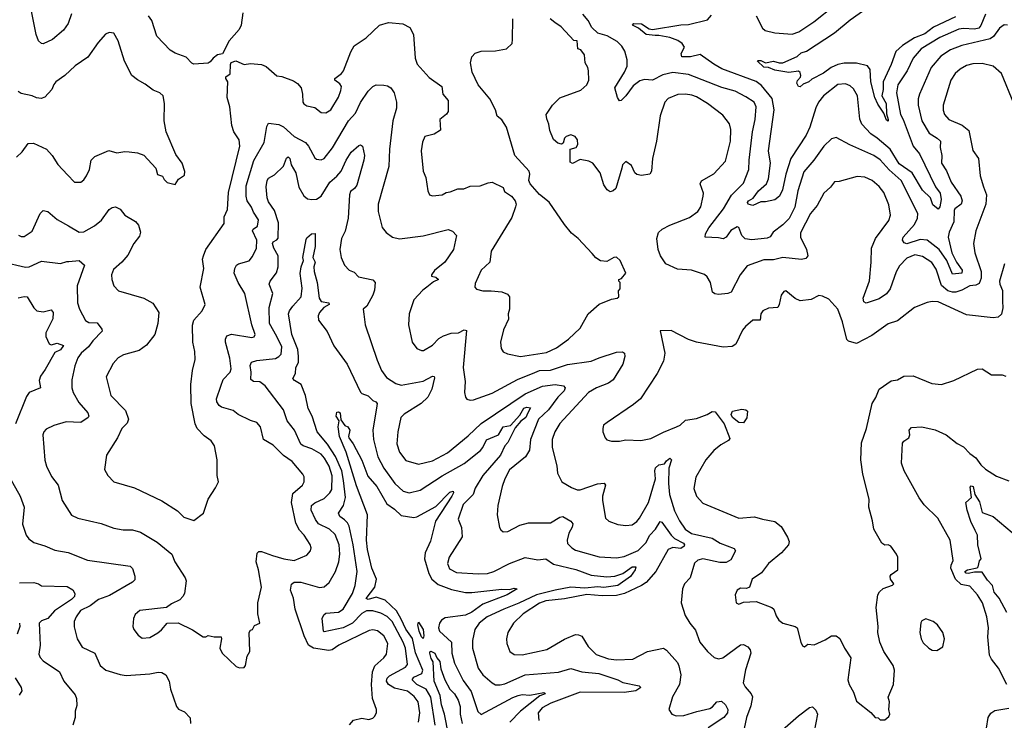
# Model space of a CAD drawing. Extents: x 1246230 to 1426786, y 660032 to 763141.
# Tile 533 of 566: x 1349126 to 1355396, y 747196 to 751660. Entities that reach past the tile are written whole.
import ezdxf

# ---------------------------------------------------------------- set-up
doc = ezdxf.new("R2010")
doc.units = 0

msp = doc.modelspace()

# ---------------------------------------------------------------- linework, layer by layer
at = {"layer": '0CON10XD'}
for points in [[(1349455, 751698), (1349433.3, 751636.7), (1349405, 751592.5), (1349335, 751532.9), (1349275, 751506.2), (1349265, 751508.8), (1349245, 751526.2), (1349230, 751565), (1349197.3, 751735)], [(1350546.1, 751703.9), (1350536, 751625), (1350522.3, 751597.7), (1350458.8, 751525), (1350416.7, 751443.3), (1350385, 751436.2), (1350356.7, 751415), (1350339.3, 751390.7), (1350325, 751382.5), (1350235, 751377.1), (1350222.2, 751382.2), (1350185, 751420.8), (1350115.7, 751445.7), (1350083.3, 751465), (1349998.6, 751555), (1349966.9, 751655), (1349945.8, 751685)], [(1353815.3, 751685), (1353855.6, 751605.6), (1353872.1, 751592.1), (1353935, 751575.4), (1354045, 751568.2), (1354086.4, 751583.6), (1354183.5, 751646.5), (1354316.7, 751753.3)], [(1355085, 751677.5), (1354945, 751612), (1354889.2, 751570.9), (1354823.8, 751545), (1354748.2, 751495), (1354705, 751456.5), (1354675.2, 751374.8), (1354623.1, 751265), (1354625.1, 751215), (1354616.2, 751175), (1354643.9, 751125), (1354645, 751061.2), (1354655.8, 751024.2), (1354655, 751013.3), (1354645, 751019.4), (1354627.8, 751065), (1354590.7, 751120.7), (1354570.8, 751165), (1354544.8, 751264.8), (1354542.4, 751342.4), (1354525, 751366.9), (1354455, 751383.9), (1354375, 751383.4), (1354335, 751374.7), (1354294, 751356), (1354245, 751319.5), (1354168.9, 751281.1), (1354150, 751265), (1354115, 751250), (1354095, 751232), (1354085, 751233.3), (1354074.3, 751255), (1354078.1, 751271.9), (1354096.8, 751293.2), (1354099.4, 751305), (1354095, 751322.5), (1354085, 751331.5), (1354022.7, 751322.7), (1353935, 751338), (1353895, 751355.4), (1353865, 751358.4), (1353823.3, 751395), (1353825, 751400), (1353845, 751400.5), (1353875, 751385.4), (1353925, 751395.4), (1353962.5, 751385), (1353985, 751385.5), (1354076.2, 751425), (1354101.7, 751448.3), (1354135, 751460), (1354315, 751576.2), (1354415, 751659.1), (1354529.4, 751740.6)], [(1349117.7, 750287.7), (1349135, 750278.8), (1349155, 750278.8), (1349205, 750312), (1349255.8, 750424.2), (1349275.9, 750444.1), (1349305, 750438.6), (1349365, 750386.2), (1349436.8, 750346.8), (1349505, 750306), (1349535, 750308), (1349602.6, 750347.4), (1349647.5, 750382.5), (1349695, 750451.2), (1349715, 750463.8), (1349735, 750466.7), (1349765, 750453.8), (1349795, 750414), (1349863.8, 750375), (1349881.7, 750351.7), (1349894.1, 750305.9), (1349888.5, 750281.5), (1349852.9, 750235), (1349815, 750160), (1349775.4, 750114.6), (1349722.4, 750067.6), (1349711.1, 750035), (1349712.5, 750005), (1349725.7, 749965), (1349755, 749932.9), (1349915.7, 749885.7), (1349974.2, 749854.2), (1350012, 749795), (1350005.7, 749725), (1349985.8, 749655), (1349932.7, 749587.3), (1349886.8, 749553.2), (1349786.2, 749525), (1349753.1, 749505), (1349721.5, 749468.5), (1349677.1, 749385), (1349705.7, 749265), (1349799.8, 749169.8), (1349819.4, 749115), (1349809.8, 749090.2), (1349776, 749055), (1349749.2, 748995), (1349678.8, 748885), (1349666.7, 748795), (1349686.7, 748755), (1349726.1, 748716.1), (1349856.6, 748676.6), (1350030, 748595), (1350130.3, 748530.3), (1350170.3, 748490.3), (1350235, 748470), (1350296.2, 748515), (1350326.2, 748605), (1350372.4, 748677.6), (1350391.2, 748715), (1350382.9, 748755), (1350384, 748855), (1350366.2, 748945), (1350345, 748976.7), (1350299.7, 749009.7), (1350255.4, 749055.4), (1350243.6, 749085), (1350217.5, 749215), (1350216.4, 749335), (1350225.5, 749424.5), (1350242.5, 749495), (1350240.8, 749545), (1350228.9, 749605), (1350226.4, 749713.6), (1350235, 749746), (1350288, 749805), (1350305.8, 749845), (1350275.8, 749955.8), (1350298.1, 750075), (1350290.6, 750135), (1350295.6, 750155), (1350310.8, 750195), (1350427.5, 750362.5), (1350426.7, 750405), (1350449.8, 750450.2), (1350455, 750560), (1350528.2, 750855), (1350522.9, 750895), (1350489.4, 750945), (1350475.5, 750985), (1350464.4, 751105), (1350446.7, 751165), (1350452, 751265), (1350437.5, 751285), (1350437.5, 751295), (1350466.7, 751315), (1350467.5, 751375), (1350473.3, 751386.7), (1350503, 751397), (1350554.1, 751374.1), (1350595, 751380.8), (1350665, 751374.2), (1350695, 751362), (1350763.3, 751303.3), (1350795, 751298), (1350869.5, 751269.5), (1350895, 751254), (1350917.5, 751225), (1350927.5, 751185), (1350928.8, 751135), (1350935, 751123.8), (1350955, 751112), (1351005, 751100), (1351045, 751068.8), (1351075, 751066.2), (1351107.5, 751085), (1351155, 751166), (1351171.2, 751208.8), (1351174, 751235), (1351165, 751251.8), (1351132.5, 751275), (1351132, 751285), (1351175, 751318.1), (1351187.8, 751335), (1351234.7, 751455.3), (1351256.1, 751493.9), (1351332.2, 751545), (1351416.2, 751625), (1351475, 751642.2), (1351565, 751634.2), (1351609.7, 751609.7), (1351634, 751565), (1351643.3, 751415), (1351657.4, 751377.4), (1351732.3, 751292.3), (1351813.8, 751235), (1351820.8, 751185), (1351853.8, 751145), (1351853.8, 751075), (1351842.7, 751057.3), (1351800, 751025), (1351805, 750956.7), (1351765, 750929.7), (1351705.7, 750915), (1351690.4, 750879.6), (1351682.9, 750825), (1351695.7, 750695), (1351712.9, 750655), (1351725, 750570), (1351735, 750544), (1351755, 750538), (1351815, 750544), (1351840.5, 750559.5), (1351867, 750563), (1351915, 750582), (1351953, 750583), (1351995, 750598.5), (1352058.3, 750601.7), (1352108.8, 750621.2), (1352135, 750624.2), (1352205, 750590), (1352212.5, 750565), (1352257.5, 750535), (1352280, 750505), (1352286.2, 750485), (1352283, 750467), (1352259.5, 750400.5), (1352128.1, 750185), (1352118.9, 750115), (1352065, 750064), (1352025, 749980), (1352023.3, 749955), (1352035, 749943.3), (1352075, 749932), (1352128.3, 749931.7), (1352196.4, 749926.4), (1352230.9, 749910.9), (1352244.2, 749895), (1352244.4, 749815), (1352236.7, 749785), (1352237.4, 749752.6), (1352205.7, 749685), (1352187.1, 749605), (1352192.5, 749565), (1352204.3, 749544.3), (1352230.9, 749530.9), (1352315, 749514.4), (1352479.9, 749540.1), (1352545, 749570.4), (1352620, 749625), (1352694.2, 749695), (1352746.2, 749785), (1352815, 749846.7), (1352895, 749878.8), (1352930, 749885), (1352940, 749895), (1352938.3, 749931.7), (1352950, 749945), (1352950, 749985), (1352940, 749995), (1352940, 750005), (1352958.3, 750011.7), (1352986.2, 750045), (1352949.4, 750125), (1352925, 750147.1), (1352910, 750145), (1352865, 750120), (1352825, 750123.8), (1352793.6, 750143.6), (1352771.2, 750171.2), (1352682.5, 750265), (1352640.3, 750300.3), (1352594.7, 750354.7), (1352496.8, 750496.8), (1352435, 750547.1), (1352375.6, 750615), (1352368.5, 750635), (1352374.4, 750675), (1352369.2, 750695), (1352278.1, 750795), (1352226, 750975), (1352195, 751021.2), (1352165.9, 751045.9), (1352155.5, 751085.5), (1352120, 751155), (1352046, 751245), (1352007.5, 751325), (1351995.8, 751385), (1352005.8, 751424.2), (1352025, 751446.2), (1352065, 751460), (1352155, 751461.2), (1352226.4, 751473.6), (1352262.5, 751507.5), (1352263.9, 751533.9), (1352265.6, 751665)], [(1355456.7, 751125), (1355378.1, 751318.1), (1355323.8, 751363.8), (1355255, 751380), (1355195, 751377.9), (1355155, 751367.1), (1355114.3, 751345), (1355083.5, 751316.5), (1355054.5, 751275), (1355007.1, 751115), (1355005.8, 751084.2), (1355014.4, 751055), (1355042, 751025), (1355128, 750988), (1355170.6, 750955), (1355195.6, 750825.6), (1355231.4, 750775), (1355242.2, 750665), (1355264, 750596), (1355282.5, 750545), (1355277.1, 750485), (1355214.4, 750315), (1355200, 750235), (1355208.5, 750175), (1355248.2, 750055), (1355247.3, 750012.7), (1355235, 749978.9), (1355215, 749968.2), (1355175, 749964.4), (1355124.2, 749935.8), (1355086.7, 749923.3), (1355065, 749923.2), (1355035, 749933), (1354995.8, 749965.8), (1354961.5, 750071.5), (1354935, 750113.1), (1354875, 750150.9), (1354825, 750162.7), (1354775, 750140.5), (1354728.8, 750091.2), (1354707.5, 750052.5), (1354668.2, 749945), (1354645, 749912.9), (1354599.2, 749880.8), (1354516.3, 749853.7), (1354501.5, 749861.5), (1354497.5, 749885), (1354536.3, 749996.3), (1354547.8, 750115), (1354549.1, 750205), (1354575.8, 750265), (1354659.4, 750380.6), (1354670.5, 750415), (1354661.2, 750481.2), (1354628.4, 750558.4), (1354598, 750598), (1354554.7, 750634.7), (1354506.5, 750656.5), (1354458.6, 750661.4), (1354345, 750629.1), (1354315, 750627.8), (1354287.8, 750592.2), (1354245.6, 750555), (1354202.9, 750477.1), (1354161.2, 750425), (1354098.5, 750301.5), (1354097.9, 750275), (1354135, 750196), (1354144.3, 750155.7), (1354132.2, 750137.8), (1354105, 750132.5), (1353985, 750145.3), (1353925, 750130.3), (1353865, 750129.1), (1353757.4, 750092.6), (1353714.5, 750035), (1353655.4, 749924.6), (1353635, 749915.6), (1353575, 749909.5), (1353552.7, 749912.7), (1353537.5, 749925), (1353524.4, 749985), (1353502.4, 750022.4), (1353486.6, 750036.6), (1353404.3, 750064.3), (1353315, 750070.9), (1353240, 750105), (1353205.5, 750155), (1353192.1, 750195), (1353182.9, 750265), (1353192.7, 750305), (1353215.8, 750325), (1353265, 750351.5), (1353390.6, 750399.4), (1353445, 750438.6), (1353462.2, 750467.8), (1353478.6, 750535), (1353480, 750555), (1353470, 750585), (1353459.5, 750615), (1353466.4, 750633.6), (1353545, 750676.9), (1353620.7, 750759.3), (1353652.9, 750885), (1353655, 750960), (1353646.1, 750996.1), (1353602.4, 751052.4), (1353505.7, 751125), (1353435, 751168.8), (1353405, 751179.1), (1353365, 751186.4), (1353317.2, 751182.8), (1353255, 751158.6), (1353234.4, 751135), (1353203.6, 751046.4), (1353180, 750885), (1353155.8, 750775), (1353149.2, 750695), (1353138, 750675), (1353085, 750667.5), (1353055, 750673.8), (1353043.3, 750685), (1353020.5, 750730.5), (1352986.2, 750756.2), (1352965, 750736), (1352959.6, 750715), (1352922, 750585), (1352905, 750568.8), (1352885, 750563.3), (1352866.1, 750576.1), (1352845, 750607.5), (1352821.1, 750685), (1352775, 750745.7), (1352748.9, 750758.9), (1352695, 750770), (1352645, 750744.2), (1352631.7, 750751.7), (1352630, 750835), (1352670, 750845), (1352680, 750865), (1352677.1, 750895), (1352663.8, 750915), (1352635, 750926), (1352605, 750916.2), (1352594, 750905), (1352586.2, 750873.8), (1352575, 750866.2), (1352552.4, 750872.4), (1352525.8, 750895.8), (1352501.4, 750955), (1352495.8, 750995), (1352482.5, 751027.5), (1352478.8, 751055), (1352483.8, 751065), (1352518.8, 751115), (1352565, 751162), (1352699.7, 751210.3), (1352736.2, 751245), (1352750, 751275), (1352748, 751335), (1352743.8, 751355), (1352726, 751385), (1352722.5, 751435), (1352698.3, 751468.3), (1352680, 751475), (1352676.1, 751526.1), (1352655, 751527.5), (1352573.1, 751615), (1352533.1, 751643.1), (1352504.5, 751665)], [(1355415, 751626), (1355395, 751626.9), (1355365, 751606.9), (1355326.5, 751553.5), (1355305, 751538.6), (1355125, 751495.9), (1355053.1, 751466.9), (1354991.5, 751428.5), (1354930, 751355), (1354855.7, 751185.7), (1354847.9, 751155), (1354846.9, 751115), (1354871.2, 751015), (1354917.1, 750937.1), (1354968.9, 750905), (1354988.2, 750885), (1354986.4, 750845), (1354998.5, 750795), (1354996.2, 750745), (1355026.5, 750696.5), (1355058, 750625), (1355117.7, 750535), (1355127.3, 750505), (1355121.1, 750485), (1355080.6, 750455), (1355075.5, 750445), (1355075, 750371.2), (1355043.6, 750306.4), (1355038.2, 750275), (1355061.9, 750175), (1355091.6, 750115), (1355126.2, 750065), (1355125, 750044.1), (1355065, 750037.7), (1355029.2, 750125), (1354981.5, 750195), (1354905, 750255.4), (1354860.6, 750259.4), (1354775, 750232.6), (1354757.9, 750237.9), (1354746.4, 750255), (1354751.1, 750275), (1354824.6, 750355), (1354841.8, 750395), (1354845.4, 750425), (1354738, 750635), (1354662.4, 750702.4), (1354605, 750766.5), (1354565, 750795.3), (1354412.8, 750862.8), (1354325, 750909.2), (1354295, 750901.9), (1354245.6, 750855), (1354181.8, 750765), (1354118.8, 750691.2), (1354081, 750569), (1354061.2, 750465), (1354025, 750393.8), (1353985, 750353.3), (1353924, 750306), (1353903.8, 750276.2), (1353885, 750267.3), (1353787.1, 750257.1), (1353745, 750264.4), (1353724.2, 750285), (1353705.5, 750335.5), (1353695, 750340), (1353655, 750316.5), (1353625.3, 750274.7), (1353605, 750262.9), (1353575, 750270.8), (1353491.2, 750275), (1353492.2, 750295), (1353515, 750334.3), (1353606.8, 750455), (1353657.5, 750542.5), (1353735, 750618.9), (1353768.4, 750705), (1353770, 750765), (1353791.1, 750945), (1353808.6, 751025), (1353815.4, 751105), (1353803.3, 751135), (1353748.8, 751168.8), (1353680.8, 751205), (1353597.8, 751227.8), (1353385, 751310.3), (1353285, 751322.6), (1353221.3, 751308.7), (1353155, 751274.7), (1353105, 751279), (1353075, 751270.1), (1353031.6, 751238.4), (1352985, 751175.5), (1352955.8, 751144.2), (1352945, 751143.8), (1352931.4, 751165), (1352914.4, 751225), (1352977.9, 751325), (1352994.4, 751364.4), (1352994.4, 751404.4), (1352979.1, 751459.1), (1352960.6, 751490.6), (1352930.2, 751520.2), (1352866.9, 751556.9), (1352807.8, 751575), (1352769.5, 751609.5), (1352745.5, 751655), (1352712.7, 751695)], [(1355275.8, 751695), (1355246.7, 751623.3), (1355233, 751607), (1355205, 751600.6), (1355135, 751604.8), (1355105, 751598.8), (1354985, 751546.1), (1354865.9, 751474.1), (1354816, 751415), (1354776.2, 751333.8), (1354717.2, 751245), (1354709.7, 751195), (1354735, 751055.8), (1354751.6, 751025), (1354814.4, 750854.4), (1354855, 750805.6), (1354956.8, 750595), (1354986.1, 750555), (1354994.2, 750514.2), (1354985, 750467.5), (1354975, 750452.5), (1354940.8, 750480.8), (1354925, 750525.5), (1354875, 750574.7), (1354808.4, 750685), (1354725, 750742.1), (1354668.1, 750835), (1354585.5, 750905.5), (1354545, 750932.3), (1354488.2, 750995), (1354475.3, 751025.3), (1354460.5, 751175), (1354435, 751220), (1354415, 751238.5), (1354385, 751251.8), (1354335, 751246.2), (1354244.3, 751175.7), (1354211.8, 751135), (1354195, 751099.2), (1354157.3, 750975), (1354134.6, 750925), (1354036.5, 750775), (1354004.7, 750675), (1353983.1, 750575), (1353964.8, 750535.2), (1353935, 750513.2), (1353875, 750500), (1353845, 750500), (1353795, 750475.2), (1353763.9, 750485), (1353760, 750495), (1353765.8, 750505.8), (1353796.1, 750523.9), (1353831.3, 750568.7), (1353880.9, 750615), (1353895, 750646.7), (1353906.5, 750745), (1353893.1, 750825), (1353929.6, 751085), (1353917.6, 751157.6), (1353850.1, 751240.1), (1353815, 751267.2), (1353597.6, 751347.6), (1353545.6, 751375.6), (1353458.6, 751438.6), (1353396.7, 751423.3), (1353343.1, 751423.1), (1353337.5, 751445), (1353358.9, 751485), (1353345, 751508.1), (1353317.1, 751527.1), (1353265, 751545.6), (1353195, 751559.5), (1353171.7, 751558.3), (1353115, 751566.2), (1353066, 751606), (1353026.9, 751625), (1353036, 751635), (1353085, 751632.9), (1353135, 751602.6), (1353155, 751598), (1353335, 751626.9), (1353385, 751629.2), (1353505, 751659.2), (1353531.3, 751688.7)], [(1350115, 750610), (1350137, 750643), (1350175, 750670), (1350177, 750693), (1350160, 750745), (1350120.5, 750800.5), (1350058, 750945), (1350046, 751015), (1350048.8, 751125), (1350038.8, 751175), (1350017.5, 751195), (1349975, 751211.2), (1349925, 751250), (1349875, 751276), (1349840, 751305), (1349793.3, 751395), (1349752.9, 751525), (1349724.5, 751574.5), (1349695, 751578.5), (1349672.6, 751567.4), (1349625, 751514), (1349558.7, 751421.3), (1349478, 751365), (1349413.8, 751305), (1349356.8, 751263.2), (1349343.2, 751246.8), (1349330.8, 751215), (1349285, 751166), (1349262.7, 751157.3), (1349232.9, 751162.9), (1349205, 751175.5), (1349135, 751189.4), (1349115, 751202.5)], [(1349860.5, 747869.5), (1349850, 747845), (1349846.7, 747795), (1349853.3, 747775), (1349879.7, 747739.7), (1349905, 747720), (1349955, 747724.2), (1350005, 747753.8), (1350028.3, 747771.7), (1350065, 747816), (1350135, 747817.5), (1350225, 747772), (1350295, 747727.5), (1350311.7, 747728.3), (1350325, 747737.5), (1350365, 747727.1), (1350407.7, 747727.7), (1350411.2, 747715), (1350400.8, 747655), (1350414, 747625), (1350505, 747540), (1350525, 747531.2), (1350555, 747532.5), (1350562.5, 747545), (1350573.8, 747605), (1350591.2, 747635), (1350587.5, 747755), (1350595, 747770), (1350607.5, 747775), (1350620.7, 747799.3), (1350655.8, 747814.2), (1350642.5, 747875), (1350641.5, 747945), (1350664.4, 748045), (1350646.2, 748155), (1350631.1, 748205), (1350638.1, 748261.9), (1350647.9, 748272.1), (1350665, 748272.1), (1350735, 748246.9), (1350806.7, 748225), (1350874.5, 748214.5), (1350955, 748247.5), (1350977.5, 748275), (1350982, 748295), (1350975.5, 748315.5), (1350936.7, 748375), (1350907.5, 748407.5), (1350883.1, 748453.1), (1350856.9, 748585), (1350865, 748641.4), (1350925.8, 748695), (1350936.1, 748716.1), (1350937.3, 748747.3), (1350928.8, 748765), (1350860, 748845), (1350805, 748884.2), (1350739.8, 748949.8), (1350678.9, 748985), (1350658.5, 749065), (1350635, 749094.2), (1350595, 749106.9), (1350516, 749145), (1350485, 749169.5), (1350410.8, 749190.8), (1350395, 749202.5), (1350381.8, 749225), (1350378.5, 749245), (1350407.1, 749325), (1350421.8, 749368.2), (1350465.3, 749414.7), (1350472.9, 749435), (1350463, 749503), (1350436.5, 749605), (1350435.6, 749625), (1350444.3, 749645), (1350475, 749655.5), (1350604.4, 749635.6), (1350619.7, 749640.3), (1350625.6, 749654.4), (1350603.5, 749715), (1350560, 749915), (1350516.2, 749985), (1350491.2, 750045), (1350495.5, 750074.5), (1350505.7, 750095), (1350520, 750105), (1350587.3, 750122.7), (1350609.1, 750150.9), (1350633.5, 750205), (1350636.7, 750255), (1350609.1, 750315), (1350612.7, 750325), (1350639.1, 750345), (1350645.3, 750385), (1350613.7, 750433.7), (1350602.2, 750465), (1350573.1, 750505), (1350567.5, 750535), (1350568.5, 750601.5), (1350616.8, 750763.2), (1350681.7, 750878.3), (1350699.5, 750980.5), (1350710.3, 750999.7), (1350775, 750993.1), (1350805, 750976.7), (1350873.6, 750915), (1350945, 750877.3), (1350965.4, 750855), (1351005, 750780.8), (1351015, 750771.4), (1351045, 750766.5), (1351065, 750775.7), (1351116.7, 750843.2), (1351218.4, 751015), (1351264.8, 751065.2), (1351295, 751132.9), (1351345.3, 751205), (1351374.9, 751235.1), (1351395, 751243.9), (1351445, 751243.1), (1351468.3, 751238.3), (1351490, 751225), (1351509.4, 751195), (1351525.8, 751134.2), (1351525.7, 751095.7), (1351500.8, 751015), (1351479.6, 750835), (1351477.3, 750725), (1351407.5, 750485), (1351408.7, 750438.7), (1351434.2, 750335), (1351460, 750305), (1351498.8, 750275), (1351545, 750264.3), (1351695, 750283.8), (1351855, 750322.3), (1351882.5, 750312.5), (1351907.1, 750285), (1351887.5, 750195), (1351831.9, 750115), (1351767.4, 750062.6), (1351748.6, 750035), (1351747.5, 750025), (1351775, 750020.3), (1351791.9, 750005), (1351760.8, 749989.2), (1351717.7, 749955), (1351692.8, 749937.2), (1351635.6, 749875), (1351605.7, 749785), (1351601.1, 749715), (1351624.5, 749604.5), (1351654.5, 749564.5), (1351685, 749551.4), (1351697.6, 749552.4), (1351754, 749586), (1351795, 749627.8), (1351824.1, 749645.9), (1351872.7, 749662.7), (1351920, 749665), (1351955, 749683.1), (1351970, 749680), (1351950.5, 749445), (1351961.5, 749355), (1351958, 749285), (1351964.2, 749254.2), (1351972.7, 749242.7), (1351995, 749235.8), (1352015, 749238.6), (1352135, 749280.8), (1352295, 749367.6), (1352405, 749411.4), (1352436.1, 749423.9), (1352505, 749427.1), (1352615, 749464.2), (1352765, 749484.6), (1352815, 749506.5), (1352925, 749540.8), (1352965, 749542.9), (1352977.1, 749535), (1352978.5, 749515), (1352966.2, 749465), (1352903.8, 749365), (1352875, 749344), (1352798.1, 749315), (1352747.9, 749285), (1352565, 749086.5), (1352532.3, 749035), (1352517.3, 748985), (1352516.5, 748935), (1352546.6, 748816.6), (1352550.3, 748770.3), (1352578.8, 748715), (1352638.9, 748678.9), (1352675, 748665.7), (1352695, 748665.6), (1352805, 748703.8), (1352846.9, 748706.9), (1352855.4, 748695), (1352837.9, 748625), (1352836.8, 748596.8), (1352856.2, 748485), (1352876.7, 748465), (1352934.5, 748444.5), (1352985, 748437.8), (1353025, 748442.5), (1353055, 748463.1), (1353073.3, 748485), (1353130.7, 748585), (1353173.6, 748735), (1353169.6, 748785), (1353174.5, 748805), (1353195, 748824.4), (1353230.7, 748829.3), (1353245, 748850), (1353266.4, 748866.4), (1353276.7, 748855), (1353258.3, 748801.7), (1353256.2, 748705), (1353263.7, 748635), (1353295, 748530.6), (1353327.6, 748467.6), (1353363.9, 748415), (1353403.2, 748386.8), (1353535, 748357.3), (1353586, 748325), (1353675, 748290), (1353684, 748275), (1353655, 748218.6), (1353625, 748200.7), (1353585, 748201), (1353475, 748225.7), (1353443.9, 748216.1), (1353421.7, 748198.2), (1353395.2, 748104.8), (1353358.1, 748065), (1353345.7, 748035), (1353338, 747945), (1353364.2, 747865), (1353392, 747815), (1353429.7, 747769.7), (1353456, 747695), (1353506, 747635), (1353547.3, 747597.3), (1353575, 747588.6), (1353603.8, 747595), (1353715, 747677.8), (1353735, 747680), (1353762, 747665), (1353776.9, 747645), (1353781.5, 747625), (1353747.8, 747517.8), (1353732.7, 747435), (1353745, 747410), (1353784.5, 747365), (1353791.2, 747345), (1353782.1, 747287.9), (1353754.5, 747215), (1353740, 747145)], [(1349105.7, 750784.3), (1349141.2, 750818.8), (1349179.5, 750870.5), (1349213.9, 750873.9), (1349296.2, 750835), (1349332, 750795), (1349367.6, 750737.6), (1349431.1, 750671.1), (1349475, 750623.8), (1349515, 750623.8), (1349535, 750638.8), (1349551.4, 750665), (1349569.2, 750705), (1349580, 750765), (1349605, 750788.8), (1349693.9, 750826.1), (1349745, 750811.2), (1349795, 750820), (1349821.7, 750818.3), (1349875, 750811.2), (1349915.8, 750795.8), (1349993.6, 750713.6), (1350004.1, 750674.1), (1350035, 750662.5), (1350045, 750642.5), (1350065, 750623.3), (1350115, 750610)], [(1351225, 747166.7), (1351251.7, 747198.3), (1351305, 747210), (1351348.3, 747201.7), (1351375, 747210), (1351385, 747220), (1351398.8, 747245), (1351398.8, 747265), (1351373.3, 747335), (1351366.4, 747425), (1351371.5, 747505), (1351386.7, 747543.3), (1351445.3, 747594.7), (1351461.7, 747618.3), (1351469.6, 747685), (1351445.4, 747735), (1351405, 747767.1), (1351375, 747773.8), (1351350.5, 747769.5), (1351158, 747675), (1351115, 747645.5), (1351095, 747640.4), (1350996.2, 747655), (1350964.5, 747675), (1350937.8, 747735), (1350879.6, 747905), (1350869.3, 747975), (1350850.5, 748025), (1350855.6, 748064.4), (1350874.1, 748075.9), (1350915, 748076.9), (1351035, 748043.1), (1351065, 748045.7), (1351096.1, 748073.9), (1351136.4, 748143.6), (1351157.5, 748205), (1351164, 748255), (1351159.7, 748315), (1351135, 748379.5), (1351097.5, 748415), (1351027.9, 748447.9), (1351009.7, 748475), (1350982.5, 748535), (1350984.5, 748565), (1351005, 748582.2), (1351065, 748608.9), (1351100.4, 748645), (1351112.6, 748667.4), (1351115, 748753.3), (1351095.4, 748814.6), (1351067, 748867), (1351045, 748891.6), (1350986.5, 748926.5), (1350930, 748945), (1350916.2, 748955), (1350875.7, 749045.7), (1350828.5, 749105), (1350804.5, 749175), (1350688, 749328), (1350655, 749353.6), (1350615, 749355.4), (1350597.7, 749367.7), (1350600.5, 749415), (1350593, 749457), (1350602.5, 749477.5), (1350635, 749489.2), (1350755, 749502), (1350776.7, 749513.3), (1350790.8, 749529.2), (1350794.8, 749575), (1350762.4, 749642.4), (1350716.9, 749725), (1350714.7, 749825.3), (1350737.3, 749915), (1350714.4, 749975), (1350721.4, 749995), (1350762, 750048), (1350771.3, 750085), (1350772.1, 750155), (1350744.4, 750205), (1350735.4, 750235), (1350740, 750245), (1350763.1, 750256.9), (1350771.1, 750268.9), (1350772.7, 750365), (1350747.2, 750445), (1350710.4, 750500.4), (1350700.9, 750525), (1350694.5, 750595), (1350701.5, 750635), (1350710, 750650), (1350748.8, 750671.2), (1350805, 750726.5), (1350825, 750776.7), (1350835, 750785.9), (1350845, 750776.5), (1350854.7, 750735), (1350884.7, 750685), (1350903.3, 750593.2), (1350935, 750538.6), (1350959.1, 750519.1), (1350985, 750513.6), (1351015, 750517.3), (1351044.4, 750535), (1351100, 750625), (1351145, 750662.5), (1351173.1, 750695), (1351205, 750765.7), (1351237.3, 750815), (1351285, 750859.1), (1351295, 750863.3), (1351308.1, 750855), (1351320.6, 750795), (1351316.2, 750765), (1351272.2, 750605), (1351258.6, 750585), (1351233.1, 750565), (1351225.7, 750545), (1351216.8, 750395), (1351197.3, 750312.7), (1351174.7, 750265), (1351163.8, 750195), (1351173.5, 750145), (1351194.4, 750095), (1351224.7, 750064.7), (1351255, 750051.1), (1351282.1, 750022.1), (1351375, 750002), (1351389.6, 749985), (1351385, 749937.5), (1351374.4, 749905), (1351336.7, 749835), (1351313.3, 749815), (1351316.1, 749783.9), (1351325.8, 749715), (1351401.7, 749491.7), (1351430, 749425), (1351460.6, 749380.6), (1351521.7, 749341.7), (1351555, 749331.5), (1351695, 749356.2), (1351755, 749388.5), (1351765, 749386.2), (1351768.1, 749378.1), (1351749.6, 749305), (1351724, 749256), (1351681.9, 749215), (1351573.7, 749146.4), (1351553.5, 749125), (1351533.8, 749035), (1351526.9, 748956.9), (1351545, 748903.8), (1351585, 748852.5), (1351665, 748827.8), (1351755, 748849.1), (1351849.2, 748900.7), (1351981.3, 749008.7), (1352065, 749088.2), (1352345, 749276.6), (1352455, 749326), (1352535, 749336.7), (1352587.8, 749327.8), (1352599.5, 749315), (1352593.1, 749295), (1352553.5, 749255), (1352492.5, 749175), (1352429.6, 749115), (1352378.6, 748985), (1352371.9, 748918.1), (1352347.1, 748875), (1352245, 748793.1), (1352214.5, 748735), (1352197.1, 748685)], [(1351666.2, 747185), (1351673.2, 747245), (1351663.2, 747315), (1351638.2, 747348.2), (1351595, 747382.5), (1351512, 747402), (1351473.5, 747423.5), (1351461.4, 747445), (1351466.6, 747465), (1351480.2, 747479.8), (1351581.5, 747535), (1351595, 747552.5), (1351581.9, 747655), (1351566.9, 747695), (1351496.5, 747825), (1351465, 747856.7), (1351425, 747878.4), (1351375, 747894.7), (1351335, 747893.2), (1351305, 747876.6), (1351245.6, 747814.4), (1351185, 747784.8), (1351065, 747759.4), (1351060, 747765), (1351051.9, 747845), (1351061.5, 747868.5), (1351075, 747879.2), (1351155, 747885.3), (1351184.6, 747905), (1351245.8, 748005), (1351261.4, 748055), (1351273.6, 748145), (1351250.2, 748315), (1351224, 748434), (1351212.8, 748455), (1351193.3, 748473.3), (1351164.5, 748495), (1351156.5, 748515), (1351186.7, 748565), (1351199.7, 748615), (1351188.5, 748725), (1351176.1, 748785), (1351136.8, 748876.8), (1351086, 748955), (1351019.2, 749035), (1350987.7, 749135), (1350963.1, 749183.1), (1350945, 749266.7), (1350917.1, 749335), (1350875, 749361.4), (1350865.8, 749375), (1350881.4, 749405), (1350883.8, 749445), (1350901.5, 749475), (1350902.1, 749515), (1350897.8, 749557.8), (1350857.8, 749655), (1350838.2, 749785), (1350843.9, 749805), (1350864.8, 749835.2), (1350918.1, 749895), (1350925, 749950), (1350912.7, 750042.7), (1350918.3, 750085), (1350931.9, 750125), (1350929.2, 750145), (1350950, 750260), (1350955, 750271.2), (1350984, 750295), (1351007.3, 750297.3), (1351007.5, 750215), (1350991.9, 750145), (1351007.1, 750115), (1350998.5, 750085), (1351000, 750055), (1351020.7, 749985), (1351032.1, 749885), (1351044.7, 749864.7), (1351093.3, 749855), (1351095.6, 749845.6), (1351063, 749827), (1351035.5, 749795), (1351026.3, 749773.7), (1351029.1, 749745), (1351084, 749674), (1351125, 749581.4), (1351211.5, 749465), (1351295, 749287.5), (1351305, 749277.5), (1351345, 749263.1), (1351375, 749234.4), (1351394.4, 749224.4), (1351402, 749215), (1351399.3, 749199.3), (1351374, 749045), (1351378.2, 748985), (1351406.9, 748875), (1351443.7, 748803.7), (1351513.9, 748705), (1351566.5, 748656.5), (1351605, 748645.9), (1351676.6, 748663.4), (1351815, 748754.2), (1351955, 748833.2), (1352059.2, 748915), (1352075, 748934.5), (1352097.2, 748982.8), (1352173.9, 749015), (1352205, 749065.2), (1352250.6, 749075), (1352309.5, 749140.5), (1352335, 749185.5), (1352355, 749192.2), (1352378, 749188), (1352360.5, 749155), (1352348.5, 749125), (1352317.7, 749102.3), (1352280.5, 749059.5), (1352233.5, 748966.5), (1352214.1, 748945), (1352187.8, 748885), (1352074.2, 748755.8), (1352026.6, 748675), (1352013.8, 748635), (1351949.2, 748570.8), (1351917.5, 748477.5), (1351938.9, 748425), (1351943.5, 748365), (1351861.5, 748235), (1351850, 748195), (1351861.7, 748161.7), (1351907.8, 748137.8), (1352045, 748129.6), (1352105, 748132.7), (1352145, 748143.8), (1352245, 748196.1), (1352345, 748233.1), (1352425, 748218.1), (1352475, 748225.5), (1352525, 748191.6), (1352666.4, 748156.4), (1352765, 748121.1), (1352865, 748111.2), (1352914.8, 748115.2), (1352967.4, 748132.6), (1353025, 748174.8), (1353049.2, 748175), (1353045.7, 748155), (1353015, 748112), (1352935.1, 748054.9), (1352845, 748043.1), (1352807.7, 748047.7), (1352725, 748039.1), (1352635, 748043.7), (1352535, 748024.9), (1352417.2, 747995), (1352305, 747941.7), (1352208.5, 747905), (1352102.2, 747855), (1352051.1, 747815), (1352024.4, 747775), (1352009.1, 747705), (1352008.2, 747655), (1352045, 747527.5), (1352075, 747486.7), (1352135, 747434.4), (1352155, 747423.1), (1352185, 747421.8), (1352215, 747429.6), (1352345, 747486.9), (1352556, 747504), (1352635, 747526.4), (1352705, 747505.9), (1352813.8, 747495), (1352933.8, 747455), (1352967.4, 747437.4), (1353070, 747415), (1353080, 747405), (1353050, 747385), (1352975, 747374), (1352695.1, 747374.9), (1352507.8, 747305), (1352452.7, 747275), (1352427.5, 747245), (1352432.5, 747195)], [(1349016.9, 750116.9), (1349162.4, 750082.4), (1349185.3, 750084.7), (1349265, 750122.5), (1349385, 750107.5), (1349425, 750120), (1349438.7, 750118.7), (1349505, 750125.4), (1349538.7, 750095), (1349490.8, 749965), (1349492.9, 749855), (1349506.7, 749815), (1349545, 749742.5), (1349565, 749730), (1349618.3, 749728.3), (1349648.7, 749688.7), (1349651.4, 749675), (1349592.1, 749615), (1349562.9, 749575), (1349516.4, 749535), (1349495, 749505.6), (1349476.2, 749455), (1349457.1, 749365), (1349458.5, 749315), (1349466.4, 749285), (1349501.7, 749221.8), (1349558.9, 749155), (1349565.8, 749135), (1349562, 749125), (1349515, 749094.4), (1349422.4, 749097.6), (1349342.5, 749075), (1349295, 749052), (1349280, 749035), (1349274, 749015), (1349285.8, 748854.2), (1349295.6, 748815.6), (1349328.6, 748748.6), (1349370, 748695), (1349397, 748597), (1349455, 748504.2), (1349495, 748483.3), (1349645, 748450), (1349725, 748421.1), (1349785, 748409.4), (1349845, 748409.5), (1349895, 748395.5), (1350001.3, 748331.3), (1350094.4, 748255), (1350112.9, 748205), (1350179.4, 748105), (1350186.7, 748085), (1350174.4, 748005), (1350165.5, 747984.5), (1350145, 747964.2), (1350091.7, 747938.3), (1350060, 747915), (1349890, 747895), (1349860.5, 747869.5)], [(1355396.9, 750105), (1355365.5, 749995), (1355366.5, 749975), (1355383.8, 749935), (1355383.6, 749866.4), (1355385.6, 749824.4), (1355377.1, 749782.9), (1355356.2, 749763.8), (1355325, 749759.5), (1355155, 749780), (1354975, 749862.2), (1354935.6, 749864.4), (1354905, 749858.1), (1354823, 749827), (1354715, 749740.8), (1354655, 749723.1), (1354551.7, 749648.3), (1354455, 749597.8), (1354402.7, 749612.7), (1354391.9, 749621.9), (1354364.6, 749735), (1354335.6, 749815.6), (1354279.1, 749879.1), (1354238.7, 749898.7), (1354215, 749903.3), (1354165, 749877.1), (1354095, 749868.6), (1354063.4, 749883.4), (1354005, 749933.3), (1353992.3, 749927.7), (1353974, 749905), (1353962.5, 749845), (1353952.9, 749827.1), (1353895, 749821.9), (1353858.8, 749805), (1353845.8, 749785), (1353840, 749745), (1353795, 749745.6), (1353748, 749705), (1353727.9, 749682.1), (1353685, 749593.3), (1353662.4, 749577.6), (1353605, 749573.6), (1353435, 749605.6), (1353385, 749622.5), (1353275, 749680), (1353205, 749677.5), (1353232.9, 749535), (1353224.3, 749485), (1353186, 749405), (1353079.2, 749245), (1353035, 749207.5), (1352866.2, 749093.8), (1352843.9, 749076.1), (1352840, 749055), (1352840, 749035), (1352853.3, 748995), (1352865, 748983.3), (1352895, 748973.8), (1352945, 748974), (1352985, 748982.5), (1353080.5, 748979.5), (1353145, 748992), (1353225, 749033.1), (1353308.8, 749065), (1353332.4, 749077.6), (1353365, 749107.5), (1353435, 749120), (1353504.2, 749145), (1353535, 749163.1), (1353555, 749160.8), (1353611, 749085), (1353648.2, 748991.8), (1353640, 748980), (1353589.4, 748950.6), (1353545.7, 748915), (1353495, 748855.8), (1353432.2, 748745), (1353417.7, 748672.3), (1353435, 748623.8), (1353475, 748580), (1353704.4, 748484.4), (1353805, 748493.6), (1353855, 748477.5), (1353935, 748462.5), (1353975, 748432), (1354015, 748364), (1354025.5, 748335), (1354021.1, 748315), (1353977.7, 748262.3), (1353894, 748195), (1353850, 748135), (1353790, 748095), (1353772.5, 748045), (1353753.6, 748036.4), (1353715, 748038.8), (1353695, 748026.2), (1353680.8, 747995), (1353688.8, 747945), (1353705, 747936.2), (1353735, 747950), (1353815, 747953.3), (1353915.7, 747915.7), (1353928.8, 747905), (1353942.3, 747862.3), (1353960, 747835), (1353985.7, 747815.7), (1354063.9, 747793.9), (1354076.2, 747785), (1354098.8, 747695), (1354111.2, 747671.2), (1354123.6, 747663.6), (1354145, 747681.2), (1354185, 747676.2), (1354255, 747708), (1354295, 747734.2), (1354324.2, 747734.2), (1354348.3, 747718.3), (1354378.8, 747655), (1354418.8, 747595), (1354400, 747455), (1354407.5, 747425), (1354434.2, 747375), (1354455, 747317.5), (1354545, 747246.7), (1354572.5, 747215), (1354591.7, 747211.7), (1354605, 747200), (1354635, 747200)], [(1349115, 749887.8), (1349155, 749896.5), (1349173.3, 749893.3), (1349215, 749824.3), (1349235, 749804.4), (1349275, 749798.5), (1349325, 749810.6), (1349337.9, 749795), (1349336.2, 749755), (1349291.4, 749665), (1349291.2, 749641.2), (1349314, 749595), (1349325, 749588), (1349365, 749600), (1349405.6, 749585), (1349385, 749556.8), (1349349.5, 749540.5), (1349288.7, 749431.3), (1349258, 749388), (1349250.5, 749360.5), (1349258.8, 749315), (1349186.2, 749285), (1349168.3, 749258.3), (1349098.9, 749085)], [(1354635, 747200), (1354660, 747220), (1354667.5, 747235), (1354660, 747265), (1354663.9, 747313.9), (1354656.4, 747343.6), (1354690.8, 747425), (1354697.1, 747515), (1354687.5, 747545), (1354628, 747635), (1354602, 747695), (1354590, 747755), (1354592, 747795), (1354578.8, 747915), (1354590, 747995), (1354600, 748015), (1354625, 748036.7), (1354683.6, 748056.4), (1354692.5, 748065), (1354671.2, 748095), (1354668.8, 748115), (1354674.1, 748125.9), (1354716.7, 748155), (1354716.7, 748235), (1354710, 748255), (1354673.3, 748305), (1354655, 748313.8), (1354635, 748311.2), (1354616.7, 748325), (1354564.5, 748414.5), (1354556.8, 748466.8), (1354532, 748555), (1354536, 748605), (1354494.5, 748764.5), (1354480.9, 748855), (1354487.1, 748965), (1354517.1, 749055), (1354554.5, 749215), (1354577.5, 749252.5), (1354597.8, 749305), (1354675, 749359.4), (1354715, 749365.6), (1354755, 749389.2), (1354815, 749390.8), (1354935, 749342.5), (1354995, 749335.8), (1355075, 749361.4), (1355225, 749432.5), (1355255, 749436), (1355315, 749397.5), (1355382.9, 749397.1), (1355405, 749388.8)], [(1351771.5, 747165), (1351742.9, 747342.9), (1351714.8, 747395), (1351654.8, 747425), (1351624, 747455), (1351635, 747470.5), (1351686.5, 747493.5), (1351692.4, 747515), (1351646, 747626), (1351626.7, 747716.7), (1351585, 747776.6), (1351555, 747841.2), (1351524.6, 747894.6), (1351452.1, 747962.1), (1351395, 747980.5), (1351345, 747966.9), (1351332.9, 747972.9), (1351387.7, 748045), (1351397.5, 748095), (1351368, 748165), (1351340.6, 748285), (1351334.2, 748345), (1351339.7, 748505), (1351270.2, 748690.2), (1351205.2, 748905.2), (1351161.6, 749005), (1351153.2, 749065), (1351160, 749105), (1351140.8, 749135), (1351145, 749158.6), (1351155, 749161.5), (1351166.4, 749155), (1351170, 749110), (1351195.3, 749075.3), (1351215, 749065.4), (1351228.6, 749045), (1351218.5, 749005), (1351221.2, 748995), (1351248.3, 748958.3), (1351305, 748854), (1351341.5, 748751.5), (1351400.4, 748685), (1351463.6, 748575), (1351511.7, 748541.7), (1351555, 748500.6), (1351635, 748487.5), (1351655, 748491.9), (1351775, 748557.8), (1351865, 748650.4), (1351885.4, 748655.4), (1351887.1, 748645), (1351877.8, 748625), (1351772.9, 748465), (1351741.7, 748338.3), (1351706.8, 748263.2), (1351702.4, 748225), (1351731.3, 748131.3), (1351750.9, 748095), (1351791, 748061), (1351875, 748028.8), (1351965, 748011.3), (1352005, 748009.7), (1352195, 748032.7), (1352245, 748030), (1352275, 748039.2), (1352292.5, 748035), (1352229.2, 747995), (1352075, 747936.6), (1352003.9, 747885), (1351964.6, 747865.4), (1351835, 747848.4), (1351810.8, 747835), (1351798.1, 747815), (1351792.5, 747785), (1351799.1, 747765), (1351876, 747695), (1351877, 747625), (1351895, 747561.1), (1351950.1, 747450.1), (1352000, 747380), (1352015.3, 747335), (1352042.7, 747252.7), (1352065, 747234.4), (1352265, 747342.7), (1352298.8, 747355), (1352325, 747360.5), (1352375, 747356.5), (1352463.8, 747373.8), (1352469.1, 747369.1), (1352470.8, 747365), (1352437.4, 747352.6), (1352315, 747254.8), (1352246.1, 747185)], [(1353735, 749092.5), (1353705, 749093.8), (1353665, 749126.2), (1353656.2, 749145), (1353664.1, 749165.9), (1353725, 749178.8), (1353750, 749175), (1353760, 749165), (1353757, 749123), (1353735, 749092.5)], [(1355410.6, 747425), (1355359.1, 747529.1), (1355314.2, 747585), (1355302.1, 747612.1), (1355291.7, 747728.3), (1355295.7, 747785.7), (1355284.4, 747855), (1355256.9, 747945), (1355225.5, 747995), (1355175, 748050.5), (1355121.3, 748061.3), (1355085.8, 748095.8), (1355055.7, 748165), (1355056.9, 748185), (1355070, 748215), (1355050.8, 748345), (1354972.2, 748485), (1354885, 748570), (1354852.7, 748612.7), (1354758.5, 748785), (1354741.5, 748835), (1354748.3, 748961.7), (1354755, 748974), (1354786.7, 748995), (1354793.8, 749015), (1354790, 749045), (1354805, 749062), (1354870, 749065), (1354955, 749047.9), (1355025, 749015.6), (1355095, 748960.8), (1355135, 748938.8), (1355175.5, 748895.5), (1355215, 748867.5), (1355245.4, 748825), (1355275, 748796.2), (1355345, 748752.1), (1355425, 748721.9)], [(1349061.4, 748745), (1349129.2, 748625), (1349154, 748555), (1349144.3, 748445), (1349166.3, 748376.3), (1349183.4, 748353.4), (1349215, 748329.2), (1349285, 748308.6), (1349350.2, 748280.2), (1349435, 748265.8), (1349557.3, 748217.3), (1349828.8, 748178.8), (1349844, 748164), (1349858.1, 748115), (1349858.3, 748091.7), (1349843.7, 748076.3), (1349698, 747992), (1349626.5, 747965), (1349575, 747926.2), (1349513.3, 747895), (1349484.4, 747855), (1349472.2, 747825), (1349471.7, 747791.7), (1349490.6, 747715), (1349523.1, 747663.1), (1349604.2, 747625), (1349637.5, 747545), (1349675, 747516.5), (1349765, 747487.9), (1349802.6, 747482.6), (1349955, 747491.6), (1350007, 747503), (1350030.3, 747500.3), (1350056.8, 747486.8), (1350077.5, 747445), (1350085.5, 747395.5), (1350124.1, 747284.1), (1350137.7, 747267.7), (1350175, 747250), (1350211.7, 747211.7), (1350214, 747175)], [(1352197.1, 748685), (1352170, 748565), (1352167.1, 748505), (1352180, 748425), (1352188.8, 748408.8), (1352205, 748398), (1352235, 748399.2), (1352311.4, 748438.6), (1352364.6, 748455.4), (1352505, 748453.6), (1352565, 748491.2), (1352585, 748493.9), (1352635.7, 748465.7), (1352647.7, 748447.7), (1352644.1, 748425.9), (1352621.5, 748388.5), (1352612.9, 748345), (1352615, 748323.8), (1352640.8, 748295), (1352665, 748279.4), (1352815, 748238.5), (1352925, 748232.5), (1352975, 748240), (1353065, 748278.7), (1353112.9, 748327.1), (1353138.2, 748375), (1353175, 748413.1), (1353205, 748463.5), (1353215, 748459.1), (1353274.7, 748375), (1353295, 748354.8), (1353353.4, 748325), (1353360, 748315), (1353357.8, 748305), (1353335, 748291.2), (1353285, 748297.9), (1353255, 748285.5), (1353177.5, 748145), (1353115.3, 748074.7), (1353085.8, 748055), (1352976.5, 748003.5), (1352925, 747991.9), (1352835, 747988.5), (1352737.1, 747997.1), (1352595, 747970.3), (1352475, 747958.5), (1352435, 747943.2), (1352331.5, 747875), (1352269.1, 747815), (1352234.5, 747755), (1352226.5, 747715), (1352227.8, 747685), (1352246.9, 747635), (1352275, 747616.5), (1352325, 747613.1), (1352482.2, 747647.8), (1352595, 747712.5), (1352665, 747742.2), (1352685, 747741.1), (1352705, 747731.4), (1352745, 747665.8), (1352795.5, 747615.5), (1352875, 747588.9), (1352925, 747580.7), (1353030, 747585), (1353123.3, 747635), (1353225, 747656.9), (1353245, 747644.2), (1353314, 747564), (1353324, 747544), (1353336.5, 747485), (1353326.4, 747423.6), (1353282.5, 747345), (1353260, 747265), (1353278.8, 747235), (1353305, 747225.6), (1353355, 747226.9), (1353438.4, 747251.6), (1353519.4, 747270.6), (1353538.1, 747281.9), (1353565, 747313.8), (1353595, 747318), (1353620.8, 747295), (1353634.3, 747265), (1353632.5, 747245), (1353609.6, 747215), (1353510.8, 747149.1)], [(1355412.5, 747882.5), (1355362.5, 747975), (1355331.8, 748011.8), (1355320.3, 748055), (1355288.8, 748088.8), (1355255, 748139.3), (1355205, 748139.6), (1355165, 748131), (1355153.2, 748133.2), (1355144.8, 748145), (1355161.4, 748155), (1355222.3, 748167.7), (1355229, 748175), (1355237.4, 748212.6), (1355247.5, 748225), (1355227.8, 748315), (1355224.5, 748375), (1355210, 748405), (1355182.7, 748462.7), (1355159.2, 748535), (1355150, 748585), (1355186.2, 748615), (1355178.5, 748681.5), (1355185, 748690.9), (1355196.7, 748685), (1355208.3, 748635), (1355238.6, 748588.6), (1355255, 748520), (1355324, 748495), (1355445, 748392.5)], [(1349125, 748073.1), (1349215, 748073.3), (1349245, 748065.6), (1349263.7, 748053.7), (1349427.9, 748047.9), (1349465, 748026.7), (1349476.2, 748005), (1349474.2, 747985), (1349456.5, 747965), (1349346.8, 747893.2), (1349305, 747844.7), (1349265, 747830), (1349250.5, 747815), (1349256.2, 747675), (1349247.1, 747617.1), (1349255, 747595.7), (1349275.5, 747575), (1349379.2, 747505), (1349406.9, 747445), (1349478.1, 747358.1), (1349486.5, 747335), (1349488.6, 747291.4), (1349478.8, 747255), (1349478.8, 747215), (1349463.8, 747165)], [(1349125.4, 747815.4), (1349126.2, 747795), (1349110, 747745)], [(1351695, 747718), (1351685, 747727.1), (1351669.2, 747765), (1351660.6, 747805), (1351665, 747821.2), (1351695.3, 747775), (1351700, 747735), (1351695, 747718)], [(1354965, 747641.2), (1355003.3, 747665), (1355013.8, 747715), (1355003.8, 747755), (1354970, 747805), (1354942.5, 747825), (1354895, 747842.5), (1354870.7, 747829.3), (1354863.6, 747816.4), (1354856.7, 747755), (1354866.2, 747715), (1354879.5, 747689.5), (1354915, 747656.2), (1354936.4, 747643.6), (1354965, 747641.2)], [(1351856.8, 747105), (1351829.8, 747235), (1351812.5, 747295), (1351803.5, 747355), (1351765.3, 747445), (1351758, 747568), (1351745, 747590), (1351736.4, 747623.6), (1351737, 747633), (1351744.2, 747635.8), (1351768.8, 747625), (1351781.2, 747595), (1351800.9, 747570.9), (1351807.8, 747525), (1351832, 747455), (1351865.3, 747395.3), (1351895, 747364.4), (1351916.9, 747325), (1351930.5, 747285), (1351931.3, 747235), (1351942.2, 747175)], [(1349097.2, 747467.2), (1349134.5, 747405), (1349140, 747385), (1349122.9, 747357.1)], [(1353983.3, 747135), (1354085, 747225.6), (1354155, 747277.5), (1354175, 747282), (1354195, 747262), (1354205.4, 747235), (1354184.7, 747125.3)], [(1355283, 747147), (1355293.6, 747213.6), (1355308.8, 747241.2), (1355335, 747258.8), (1355425, 747273.3)]]:
    msp.add_lwpolyline(points, dxfattribs=at)

doc.saveas('drawing.dxf')
